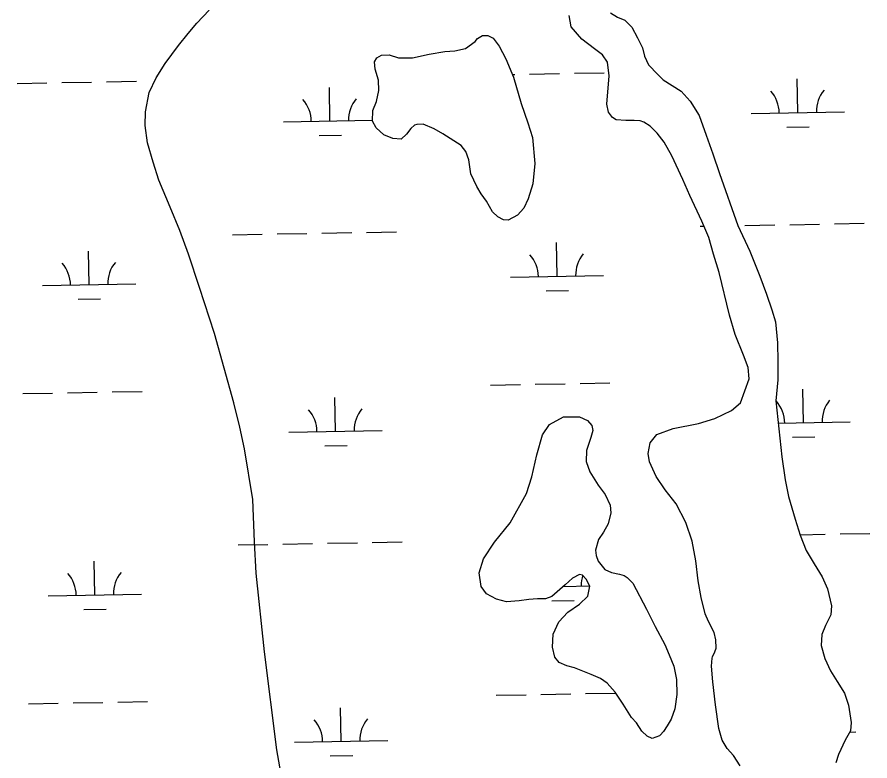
# Model space of a CAD drawing. Extents: x 3925854 to 3964121, y 224593 to 250589.
# Drawn here: x 3936895 to 3937810, y 231003 to 231801 of the extents above; entities that cross this region are included whole.
import ezdxf

# ---------------------------------------------------------------- set-up
doc = ezdxf.new("R2010")
doc.units = 0
doc.layers.add('V-TOPO-SHOR', color=7, linetype='Continuous')
doc.layers.add('V-WETL-SWMP', color=7, linetype='Continuous')

msp = doc.modelspace()

# ---------------------------------------------------------------- linework, layer by layer
at = {"layer": 'V-TOPO-SHOR'}
for points in [[(3937200.566, 230862.998), (3937173.71, 231014.497), (3937160.421, 231119.768), (3937151.645, 231204.103), (3937149.714, 231237.676), (3937147.998, 231283.096), (3937138.987, 231337.612), (3937134.276, 231360.724), (3937127.598, 231386.799), (3937106.96, 231461.274), (3937090.832, 231510.664), (3937079.031, 231546.225), (3937069.783, 231571.713), (3937059.547, 231596.606), (3937047.343, 231625.653), (3937041.047, 231644.816), (3937035.151, 231665.757), (3937032.411, 231684.123), (3937032.827, 231698.934), (3937037, 231719.664), (3937044.326, 231735.256), (3937054.023, 231750.644), (3937068.466, 231770.176), (3937078.751, 231782.999), (3937088.047, 231793.847), (3937101.099, 231808.048)], [(3937616.937, 231609.015), (3937609.248, 231626.427), (3937597.614, 231651.556), (3937589.129, 231666.203), (3937581.824, 231675.903), (3937574.32, 231683.626), (3937567.6, 231687.787), (3937563.451, 231689.178), (3937557.123, 231689.778), (3937548.025, 231689.594), (3937537.742, 231690.396), (3937533.792, 231692.973), (3937529.448, 231698.517), (3937527.679, 231707.022), (3937530.292, 231737.67), (3937528.332, 231752.307), (3937523.202, 231760.028), (3937514.508, 231766.367), (3937501.073, 231776.668), (3937489.623, 231790.132), (3937487.462, 231802.197)], [(3937531.566, 231805.107), (3937539.272, 231800.546), (3937546.981, 231797.374), (3937554.487, 231789.651), (3937560.602, 231778.37), (3937565.927, 231767.485), (3937568.288, 231758.781), (3937572.626, 231749.481), (3937582.303, 231738.789), (3937588.228, 231733.245), (3937597.712, 231727.299), (3937607.594, 231720.959), (3937617.268, 231710.465), (3937626.74, 231695.027), (3937634.427, 231673.857), (3937641.519, 231653.872), (3937648.611, 231632.901), (3937668.313, 231576.908), (3937681.131, 231549.6), (3937691.971, 231522.493), (3937699.065, 231503.5), (3937704.779, 231486.485), (3937708.718, 231473.822), (3937710.665, 231451.276), (3937711.233, 231431.302), (3937711.007, 231411.526), (3937709, 231388.785)], [(3937388.462, 231618.823), (3937381.955, 231632.274), (3937379.602, 231647.501), (3937376.45, 231656.404), (3937371.517, 231662.935), (3937363.814, 231667.887), (3937351.96, 231675.415), (3937342.478, 231680.767), (3937330.819, 231685.526), (3937324.097, 231685.338), (3937321.328, 231684.748), (3937317.566, 231680.996), (3937313.011, 231675.071), (3937307.074, 231669.74), (3937298.374, 231670.148), (3937288.495, 231674.115), (3937280.2, 231681.836), (3937276.455, 231688.76), (3937276.668, 231700.229), (3937280.831, 231709.91), (3937283.022, 231721.77), (3937282.838, 231733.04), (3937279.295, 231744.511), (3937278.515, 231752.619), (3937280.895, 231756.965), (3937286.236, 231759.725), (3937294.342, 231759.912), (3937304.422, 231756.934), (3937319.25, 231756.913), (3937337.245, 231760.647), (3937354.053, 231763.59), (3937364.732, 231764.169), (3937376.202, 231766.922), (3937386.492, 231774.223), (3937388.869, 231777.383), (3937394.409, 231780.934), (3937400.141, 231780.73), (3937405.872, 231777.756), (3937412.384, 231769.443), (3937419.286, 231755.793), (3937427.564, 231736.011), (3937436.029, 231707.925), (3937443.119, 231687.156), (3937448.04, 231671.334), (3937450.573, 231643.454), (3937448.372, 231621.708), (3937443.407, 231605.505), (3937438.847, 231595.623), (3937432.115, 231587.923), (3937422.024, 231582.796), (3937417.083, 231583.198), (3937410.76, 231586.368), (3937405.032, 231591.716), (3937398.524, 231603.19), (3937392.801, 231611.106), (3937388.462, 231618.823)], [(3937670.713, 230997.472), (3937663.608, 231008.556), (3937656.696, 231016.277), (3937651.37, 231025.183), (3937648.023, 231037.648), (3937644.497, 231062.965), (3937641.564, 231087.49), (3937640.003, 231104.5), (3937640.607, 231113.004), (3937641.005, 231114.386), (3937643.782, 231119.92), (3937645.17, 231123.676), (3937644.785, 231132.574), (3937642.819, 231140.488), (3937636.704, 231152.362), (3937633.353, 231160.673), (3937628.827, 231178.081), (3937625.884, 231196.081), (3937623.343, 231217.245), (3937619.415, 231238.411), (3937612.519, 231258.393), (3937602.064, 231278.38), (3937590.417, 231293.424), (3937580.746, 231307.873), (3937573.648, 231323.507), (3937572.077, 231332.408), (3937574.07, 231343.875), (3937581.4, 231352.964), (3937598.81, 231359.466), (3937625.911, 231364.768), (3937643.518, 231370.085), (3937661.327, 231378.566), (3937671.227, 231386.662), (3937680.556, 231412.554), (3937679.384, 231424.619), (3937674.459, 231438.075), (3937665.39, 231460.037), (3937659.287, 231480.81), (3937648.074, 231526.706), (3937642.168, 231546.291), (3937637.05, 231564.295), (3937629.755, 231581.707), (3937616.937, 231609.015)], [(3937709, 231388.785), (3937715.644, 231328.857), (3937718.974, 231304.33), (3937722.511, 231286.328), (3937729.597, 231261.996), (3937735.311, 231244.782), (3937741.418, 231228.558), (3937750.3, 231214.308), (3937758.785, 231200.257), (3937764.503, 231187.197), (3937768.829, 231168.996), (3937768.026, 231159.309), (3937762.474, 231147.844), (3937758.308, 231138.358), (3937757.501, 231126.693), (3937761.437, 231112.449), (3937767.551, 231099.389), (3937774.854, 231087.908), (3937782.747, 231075.439), (3937787.08, 231062.58), (3937789.825, 231043.986), (3937789.022, 231034.891), (3937783.472, 231025.208), (3937776.134, 231009.594), (3937773.551, 231000.896)], [(3937555.677, 231193.404), (3937570.474, 231165.5), (3937579.743, 231146.898), (3937589.803, 231127.704), (3937594.732, 231116.623), (3937599.662, 231104.554), (3937602.609, 231090.111), (3937602.982, 231073.895), (3937600.786, 231058.474), (3937596.618, 231047.404), (3937592.457, 231040.292), (3937588.494, 231034.363), (3937584.928, 231030.412), (3937584.138, 231029.82), (3937576.222, 231026.865), (3937570.885, 231029.441), (3937565.356, 231034.789), (3937559.435, 231043.499), (3937554.104, 231049.438), (3937545.224, 231063.688), (3937536.538, 231076.357), (3937528.246, 231086.058), (3937520.935, 231091.209), (3937511.053, 231095.573), (3937493.065, 231102.518), (3937484.763, 231104.902), (3937476.659, 231108.275), (3937471.922, 231114.214), (3937469.563, 231124.698), (3937470.371, 231138.54), (3937476.321, 231151.783), (3937486.024, 231162.25), (3937498.298, 231170.739), (3937507.405, 231179.625), (3937509.398, 231190.301), (3937505.452, 231197.822), (3937501.7, 231201.979), (3937498.341, 231202.776), (3937491.017, 231198.829), (3937482.899, 231191.721), (3937468.645, 231179.281), (3937462.116, 231176.717), (3937453.414, 231176.729), (3937443.919, 231175.951), (3937433.634, 231174.382), (3937420.185, 231173.412), (3937409.511, 231176.195), (3937398.642, 231181.944), (3937392.916, 231189.664), (3937390.958, 231204.498), (3937395.329, 231219.522), (3937407.217, 231237.504), (3937424.056, 231258.246), (3937441.697, 231289.666), (3937447.258, 231307.457), (3937452.826, 231331.181), (3937458.788, 231352.333), (3937466.12, 231363.597), (3937481.16, 231371.881), (3937498.562, 231371.66), (3937507.061, 231367.693), (3937511.602, 231362.546), (3937512.585, 231357.205), (3937510.596, 231349.693), (3937505.833, 231335.658), (3937505.62, 231323.993), (3937509.56, 231312.714), (3937518.637, 231298.661), (3937525.942, 231288.566), (3937531.463, 231276.891), (3937532.047, 231268.783), (3937529.262, 231257.117), (3937524.306, 231248.026), (3937518.956, 231240.322), (3937515.778, 231228.658), (3937516.165, 231222.924), (3937518.332, 231216.987), (3937525.44, 231208.078), (3937532.754, 231204.906), (3937541.451, 231203.114), (3937546.393, 231201.723), (3937549.555, 231199.544), (3937555.677, 231193.404)]]:
    msp.add_lwpolyline(points, dxfattribs=at)
at = {"layer": 'V-WETL-SWMP'}
for p, q in [((3937489.622, 231790.131), (3937487.462, 231802.197)), ((3937539.273, 231800.547), (3937546.981, 231797.373)), ((3937546.981, 231797.373), (3937554.486, 231789.65)), ((3937501.074, 231776.669), (3937489.622, 231790.131)), ((3937554.486, 231789.65), (3937560.602, 231778.37)), ((3937376.202, 231766.921), (3937386.492, 231774.223)), ((3937386.492, 231774.223), (3937388.869, 231777.383)), ((3937388.869, 231777.383), (3937394.409, 231780.935)), ((3937394.409, 231780.935), (3937400.142, 231780.729)), ((3937400.142, 231780.729), (3937405.872, 231777.756)), ((3937405.872, 231777.756), (3937412.385, 231769.444)), ((3937514.508, 231766.367), (3937501.074, 231776.669)), ((3937560.602, 231778.37), (3937565.927, 231767.486)), ((3937354.054, 231763.59), (3937364.731, 231764.169)), ((3937364.731, 231764.169), (3937376.202, 231766.921)), ((3937412.385, 231769.444), (3937419.287, 231755.793)), ((3937523.201, 231760.028), (3937514.508, 231766.367)), ((3937565.927, 231767.486), (3937568.288, 231758.782)), ((3937278.515, 231752.618), (3937280.894, 231756.964)), ((3937280.894, 231756.964), (3937286.235, 231759.725)), ((3937286.235, 231759.725), (3937294.342, 231759.912)), ((3937294.342, 231759.912), (3937304.421, 231756.933)), ((3937304.421, 231756.933), (3937319.249, 231756.913)), ((3937319.249, 231756.913), (3937337.245, 231760.646)), ((3937337.245, 231760.646), (3937354.054, 231763.59)), ((3937419.287, 231755.793), (3937427.565, 231736.011)), ((3937528.332, 231752.308), (3937523.201, 231760.028)), ((3937568.288, 231758.782), (3937572.627, 231749.481)), ((3937279.296, 231744.511), (3937278.515, 231752.618)), ((3937530.291, 231737.671), (3937528.332, 231752.308)), ((3937572.627, 231749.481), (3937582.303, 231738.789)), ((3937282.839, 231733.039), (3937279.296, 231744.511)), ((3937426.309, 231739.011), (3937428.965, 231739.06)), ((3937444.962, 231739.351), (3937476.957, 231739.932)), ((3937492.955, 231740.223), (3937524.949, 231740.805)), ((3937527.679, 231707.022), (3937530.291, 231737.671)), ((3937582.303, 231738.789), (3937588.228, 231733.244)), ((3936895.145, 231729.353), (3936927.14, 231729.935)), ((3936943.137, 231730.226), (3936975.132, 231730.808)), ((3936991.13, 231731.099), (3937023.124, 231731.68)), ((3937283.022, 231721.769), (3937282.839, 231733.039)), ((3937427.565, 231736.011), (3937436.029, 231707.926)), ((3937588.228, 231733.244), (3937597.713, 231727.299)), ((3937597.713, 231727.299), (3937607.593, 231720.958)), ((3937732.603, 231698.143), (3937731.949, 231734.137)), ((3937230.778, 231689.018), (3937230.124, 231725.012)), ((3937280.832, 231709.91), (3937283.022, 231721.769)), ((3937607.593, 231720.958), (3937617.269, 231710.464)), ((3937276.667, 231700.228), (3937280.832, 231709.91)), ((3937617.269, 231710.464), (3937626.741, 231695.026)), ((3937276.454, 231688.761), (3937276.667, 231700.228)), ((3937436.029, 231707.926), (3937443.119, 231687.157)), ((3937529.448, 231698.516), (3937527.679, 231707.022)), ((3937533.791, 231692.973), (3937529.448, 231698.516)), ((3937537.743, 231690.397), (3937533.791, 231692.973)), ((3937626.741, 231695.026), (3937634.426, 231673.856)), ((3937682.611, 231697.234), (3937782.595, 231699.052)), ((3937180.786, 231688.109), (3937276.474, 231689.849)), ((3937280.201, 231681.836), (3937276.454, 231688.761)), ((3937288.495, 231674.115), (3937280.201, 231681.836)), ((3937321.328, 231684.748), (3937317.567, 231680.996)), ((3937324.097, 231685.337), (3937321.328, 231684.748)), ((3937330.819, 231685.526), (3937324.097, 231685.337)), ((3937342.478, 231680.766), (3937330.819, 231685.526)), ((3937443.119, 231687.157), (3937448.041, 231671.334)), ((3937548.026, 231689.593), (3937537.743, 231690.397)), ((3937557.123, 231689.778), (3937548.026, 231689.593)), ((3937563.45, 231689.177), (3937557.123, 231689.778)), ((3937567.601, 231687.787), (3937563.45, 231689.177)), ((3937574.32, 231683.625), (3937567.601, 231687.787)), ((3937581.824, 231675.903), (3937574.32, 231683.625)), ((3937720.886, 231682.497), (3937744.882, 231682.933)), ((3937219.061, 231673.372), (3937243.057, 231673.808)), ((3937298.375, 231670.148), (3937288.495, 231674.115)), ((3937313.012, 231675.071), (3937307.074, 231669.741)), ((3937317.567, 231680.996), (3937313.012, 231675.071)), ((3937351.961, 231675.415), (3937342.478, 231680.766)), ((3937363.813, 231667.887), (3937351.961, 231675.415)), ((3937589.129, 231666.203), (3937581.824, 231675.903)), ((3937634.426, 231673.856), (3937641.519, 231653.873)), ((3937307.074, 231669.741), (3937298.375, 231670.148)), ((3937371.517, 231662.934), (3937363.813, 231667.887)), ((3937448.041, 231671.334), (3937450.574, 231643.454)), ((3937597.613, 231651.557), (3937589.129, 231666.203)), ((3937376.451, 231656.403), (3937371.517, 231662.934)), ((3937379.603, 231647.502), (3937376.451, 231656.403)), ((3937381.955, 231632.275), (3937379.603, 231647.502)), ((3937609.248, 231626.427), (3937597.613, 231651.557)), ((3937641.519, 231653.873), (3937648.61, 231632.901)), ((3937450.574, 231643.454), (3937448.371, 231621.709)), ((3937388.462, 231618.823), (3937381.955, 231632.275)), ((3937648.61, 231632.901), (3937668.312, 231576.909)), ((3937392.801, 231611.106), (3937388.462, 231618.823)), ((3937448.371, 231621.709), (3937443.407, 231605.504)), ((3937616.937, 231609.014), (3937609.248, 231626.427)), ((3937398.524, 231603.191), (3937392.801, 231611.106)), ((3937629.756, 231581.706), (3937616.937, 231609.014)), ((3937405.033, 231591.715), (3937398.524, 231603.191)), ((3937443.407, 231605.504), (3937438.847, 231595.624)), ((3937410.76, 231586.369), (3937405.033, 231591.715)), ((3937438.847, 231595.624), (3937432.114, 231587.923)), ((3937417.082, 231583.198), (3937410.76, 231586.369)), ((3937422.025, 231582.796), (3937417.082, 231583.198)), ((3937432.114, 231587.923), (3937422.025, 231582.796)), ((3937637.05, 231564.294), (3937629.756, 231581.706)), ((3937627.96, 231576.15), (3937632.052, 231576.224)), ((3937668.312, 231576.909), (3937681.131, 231549.601)), ((3937675.952, 231577.022), (3937707.947, 231577.604)), ((3937723.944, 231577.895), (3937755.939, 231578.477)), ((3937771.936, 231578.768), (3937803.931, 231579.349)), ((3937126.135, 231567.025), (3937158.129, 231567.607)), ((3937174.127, 231567.897), (3937206.121, 231568.479)), ((3937222.119, 231568.77), (3937254.114, 231569.352)), ((3937270.111, 231569.643), (3937302.106, 231570.225)), ((3937642.168, 231546.291), (3937637.05, 231564.294)), ((3937474.316, 231522.605), (3937473.661, 231558.6)), ((3936972.491, 231513.481), (3936971.836, 231549.475)), ((3937648.075, 231526.705), (3937642.168, 231546.291)), ((3937681.131, 231549.601), (3937691.972, 231522.494)), ((3937659.287, 231480.81), (3937648.075, 231526.705)), ((3937424.324, 231521.696), (3937524.308, 231523.514)), ((3937691.972, 231522.494), (3937699.066, 231503.5)), ((3936922.499, 231512.572), (3937022.482, 231514.39)), ((3937462.598, 231506.959), (3937486.594, 231507.395)), ((3937699.066, 231503.5), (3937704.779, 231486.485)), ((3936960.773, 231497.834), (3936984.769, 231498.27)), ((3937665.39, 231460.037), (3937659.287, 231480.81)), ((3937704.779, 231486.485), (3937708.717, 231473.823)), ((3937708.717, 231473.823), (3937710.665, 231451.276)), ((3937674.458, 231438.074), (3937665.39, 231460.037)), ((3937710.665, 231451.276), (3937711.232, 231431.302)), ((3937679.384, 231424.62), (3937674.458, 231438.074)), ((3937711.232, 231431.302), (3937711.008, 231411.526)), ((3937680.555, 231412.555), (3937679.384, 231424.62)), ((3937451.011, 231406.731), (3937483.005, 231407.312)), ((3937499.003, 231407.603), (3937530.997, 231408.185)), ((3937671.226, 231386.661), (3937680.555, 231412.555)), ((3937711.008, 231411.526), (3937709, 231388.786)), ((3936949.185, 231397.606), (3936981.18, 231398.188)), ((3936997.178, 231398.479), (3937029.172, 231399.06)), ((3937403.018, 231405.858), (3937435.013, 231406.44)), ((3937738.651, 231365.523), (3937737.997, 231401.517)), ((3936901.193, 231396.733), (3936933.188, 231397.315)), ((3937236.826, 231356.398), (3937236.172, 231392.392)), ((3937661.327, 231378.566), (3937671.226, 231386.661)), ((3937709, 231388.786), (3937715.645, 231328.857)), ((3937466.119, 231363.596), (3937481.16, 231371.882)), ((3937481.16, 231371.882), (3937498.562, 231371.661)), ((3937498.562, 231371.661), (3937507.061, 231367.694)), ((3937643.518, 231370.086), (3937661.327, 231378.566)), ((3937458.787, 231352.333), (3937466.119, 231363.596)), ((3937507.061, 231367.694), (3937511.602, 231362.547)), ((3937511.602, 231362.547), (3937512.584, 231357.206)), ((3937598.81, 231359.466), (3937625.91, 231364.769)), ((3937625.91, 231364.769), (3937643.518, 231370.086)), ((3937711.634, 231365.032), (3937788.643, 231366.432)), ((3937186.834, 231355.489), (3937286.818, 231357.307)), ((3937452.827, 231331.181), (3937458.787, 231352.333)), ((3937512.584, 231357.206), (3937510.597, 231349.694)), ((3937574.07, 231343.875), (3937581.399, 231352.963)), ((3937581.399, 231352.963), (3937598.81, 231359.466)), ((3937510.597, 231349.694), (3937505.832, 231335.659)), ((3937572.077, 231332.408), (3937574.07, 231343.875)), ((3937726.934, 231349.877), (3937750.93, 231350.313)), ((3937225.109, 231340.752), (3937249.105, 231341.188)), ((3937505.832, 231335.659), (3937505.619, 231323.992)), ((3937447.258, 231307.457), (3937452.827, 231331.181)), ((3937573.647, 231323.507), (3937572.077, 231332.408)), ((3937715.645, 231328.857), (3937718.975, 231304.33)), ((3937505.619, 231323.992), (3937509.559, 231312.714)), ((3937580.746, 231307.874), (3937573.647, 231323.507)), ((3937441.697, 231289.666), (3937447.258, 231307.457)), ((3937509.559, 231312.714), (3937518.637, 231298.661)), ((3937590.417, 231293.425), (3937580.746, 231307.874)), ((3937518.637, 231298.661), (3937525.941, 231288.566)), ((3937718.975, 231304.33), (3937722.511, 231286.329)), ((3937424.055, 231258.245), (3937441.697, 231289.666)), ((3937525.941, 231288.566), (3937531.463, 231276.891)), ((3937602.065, 231278.38), (3937590.417, 231293.425)), ((3937722.511, 231286.329), (3937729.598, 231261.996)), ((3937531.463, 231276.891), (3937532.046, 231268.782)), ((3937612.52, 231258.393), (3937602.065, 231278.38)), ((3937532.046, 231268.782), (3937529.262, 231257.118)), ((3937729.598, 231261.996), (3937735.31, 231244.783)), ((3937407.218, 231237.503), (3937424.055, 231258.245)), ((3937529.262, 231257.118), (3937524.306, 231248.027)), ((3937619.415, 231238.41), (3937612.52, 231258.393)), ((3937524.306, 231248.027), (3937518.956, 231240.322)), ((3937735.116, 231245.368), (3937761.987, 231245.857)), ((3937735.31, 231244.783), (3937741.419, 231228.559)), ((3937777.984, 231246.147), (3937809.979, 231246.729)), ((3937132.183, 231234.405), (3937164.177, 231234.987)), ((3937180.175, 231235.277), (3937212.17, 231235.859)), ((3937228.167, 231236.15), (3937260.162, 231236.732)), ((3937276.159, 231237.023), (3937308.154, 231237.605)), ((3937395.329, 231219.522), (3937407.218, 231237.503)), ((3937518.956, 231240.322), (3937515.777, 231228.658)), ((3937623.342, 231217.244), (3937619.415, 231238.41)), ((3937515.777, 231228.658), (3937516.164, 231222.923)), ((3937741.419, 231228.559), (3937750.3, 231214.308)), ((3936978.539, 231180.861), (3936977.884, 231216.855)), ((3937390.959, 231204.499), (3937395.329, 231219.522)), ((3937516.164, 231222.923), (3937518.332, 231216.987)), ((3937518.332, 231216.987), (3937525.44, 231208.079)), ((3937625.885, 231196.081), (3937623.342, 231217.244)), ((3937525.44, 231208.079), (3937532.753, 231204.905)), ((3937750.3, 231214.308), (3937758.785, 231200.256)), ((3937392.917, 231189.664), (3937390.959, 231204.499)), ((3937491.017, 231198.829), (3937482.9, 231191.721)), ((3937498.34, 231202.775), (3937491.017, 231198.829)), ((3937501.7, 231201.979), (3937498.34, 231202.775)), ((3937505.452, 231197.822), (3937501.7, 231201.979)), ((3937509.398, 231190.301), (3937505.452, 231197.822)), ((3937532.753, 231204.905), (3937541.452, 231203.114)), ((3937541.452, 231203.114), (3937546.394, 231201.723)), ((3937546.394, 231201.723), (3937549.555, 231199.543)), ((3937549.555, 231199.543), (3937555.677, 231193.405)), ((3937758.785, 231200.256), (3937764.503, 231187.197)), ((3937398.642, 231181.944), (3937392.917, 231189.664)), ((3937482.9, 231191.721), (3937468.645, 231179.281)), ((3937480.923, 231189.996), (3937509.288, 231190.511)), ((3937507.406, 231179.625), (3937509.398, 231190.301)), ((3937555.677, 231193.405), (3937570.473, 231165.501)), ((3937628.828, 231178.081), (3937625.885, 231196.081)), ((3936928.547, 231179.952), (3937028.531, 231181.77)), ((3937409.511, 231176.195), (3937398.642, 231181.944)), ((3937468.645, 231179.281), (3937462.115, 231176.718)), ((3937498.297, 231170.738), (3937507.406, 231179.625)), ((3937764.503, 231187.197), (3937768.829, 231168.997)), ((3937420.186, 231173.412), (3937409.511, 231176.195)), ((3937433.635, 231174.383), (3937420.186, 231173.412)), ((3937443.92, 231175.951), (3937433.635, 231174.383)), ((3937453.414, 231176.73), (3937443.92, 231175.951)), ((3937462.115, 231176.718), (3937453.414, 231176.73)), ((3937468.646, 231174.339), (3937492.642, 231174.775)), ((3937486.025, 231162.25), (3937498.297, 231170.738)), ((3937633.353, 231160.672), (3937628.828, 231178.081)), ((3936966.821, 231165.214), (3936990.817, 231165.65)), ((3937476.321, 231151.782), (3937486.025, 231162.25)), ((3937570.473, 231165.501), (3937579.743, 231146.899)), ((3937636.704, 231152.362), (3937633.353, 231160.672)), ((3937768.829, 231168.997), (3937768.026, 231159.308)), ((3937470.371, 231138.54), (3937476.321, 231151.782)), ((3937642.819, 231140.488), (3937636.704, 231152.362)), ((3937768.026, 231159.308), (3937762.473, 231147.845)), ((3937579.743, 231146.899), (3937589.803, 231127.704)), ((3937762.473, 231147.845), (3937758.308, 231138.358)), ((3937469.562, 231124.698), (3937470.371, 231138.54)), ((3937644.786, 231132.575), (3937642.819, 231140.488)), ((3937758.308, 231138.358), (3937757.501, 231126.692)), ((3937471.921, 231114.214), (3937469.562, 231124.698)), ((3937589.803, 231127.704), (3937594.732, 231116.623)), ((3937643.781, 231119.92), (3937645.17, 231123.676)), ((3937645.17, 231123.676), (3937644.786, 231132.575)), ((3937757.501, 231126.692), (3937761.438, 231112.448)), ((3937594.732, 231116.623), (3937599.661, 231104.553)), ((3937640.608, 231113.003), (3937641.005, 231114.386)), ((3937641.005, 231114.386), (3937643.781, 231119.92)), ((3937476.659, 231108.275), (3937471.921, 231114.214)), ((3937484.763, 231104.902), (3937476.659, 231108.275)), ((3937640.003, 231104.5), (3937640.608, 231113.003)), ((3937761.438, 231112.448), (3937767.551, 231099.388)), ((3937493.066, 231102.518), (3937484.763, 231104.902)), ((3937511.053, 231095.573), (3937493.066, 231102.518)), ((3937599.661, 231104.553), (3937602.608, 231090.112)), ((3937641.563, 231087.49), (3937640.003, 231104.5)), ((3937767.551, 231099.388), (3937774.853, 231087.908)), ((3937520.935, 231091.209), (3937511.053, 231095.573)), ((3937528.245, 231086.058), (3937520.935, 231091.209)), ((3937602.608, 231090.112), (3937602.982, 231073.896)), ((3937644.497, 231062.964), (3937641.563, 231087.49)), ((3937774.853, 231087.908), (3937782.747, 231075.439)), ((3937536.538, 231076.356), (3937528.245, 231086.058)), ((3937409.067, 231073.238), (3937441.061, 231073.82)), ((3937457.059, 231074.111), (3937489.053, 231074.692)), ((3937505.051, 231074.983), (3937537.045, 231075.565)), ((3937545.223, 231063.688), (3937536.538, 231076.356)), ((3937602.982, 231073.896), (3937600.786, 231058.473)), ((3937782.747, 231075.439), (3937787.081, 231062.579)), ((3936907.241, 231064.113), (3936939.236, 231064.695)), ((3936955.234, 231064.986), (3936987.228, 231065.568)), ((3937003.226, 231065.859), (3937035.22, 231066.44)), ((3937242.874, 231023.778), (3937242.22, 231059.772)), ((3937554.103, 231049.438), (3937545.223, 231063.688)), ((3937648.023, 231037.647), (3937644.497, 231062.964)), ((3937787.081, 231062.579), (3937789.825, 231043.986)), ((3937600.786, 231058.473), (3937596.619, 231047.404)), ((3937559.435, 231043.498), (3937554.103, 231049.438)), ((3937565.356, 231034.789), (3937559.435, 231043.498)), ((3937596.619, 231047.404), (3937592.456, 231040.291)), ((3937789.825, 231043.986), (3937789.022, 231034.89)), ((3937570.886, 231029.442), (3937565.356, 231034.789)), ((3937588.493, 231034.363), (3937584.929, 231030.412)), ((3937592.456, 231040.291), (3937588.493, 231034.363)), ((3937651.369, 231025.183), (3937648.023, 231037.647)), ((3937789.022, 231034.89), (3937783.472, 231025.207)), ((3937788.338, 231033.697), (3937794.691, 231033.812)), ((3937192.883, 231022.869), (3937292.866, 231024.687)), ((3937576.223, 231026.864), (3937570.886, 231029.442)), ((3937584.137, 231029.82), (3937576.223, 231026.864)), ((3937584.929, 231030.412), (3937584.137, 231029.82)), ((3937656.696, 231016.277), (3937651.369, 231025.183)), ((3937783.472, 231025.207), (3937776.134, 231009.594)), ((3937663.608, 231008.555), (3937656.696, 231016.277)), ((3937231.157, 231008.132), (3937255.153, 231008.568)), ((3937670.713, 230997.472), (3937663.608, 231008.555)), ((3937776.134, 231009.594), (3937773.552, 231000.896))]:
    msp.add_line(p, q, dxfattribs=at)
for centre, start, end in [((3937677.361, 231697.614), 0.269879, 41.813537), ((3937787.828, 231699.622), 140.269876, 181.813534), ((3937175.536, 231688.489), 0.269879, 41.813537), ((3937286.003, 231690.497), 140.269876, 181.813534), ((3937419.073, 231522.076), 0.269879, 41.813537), ((3937529.541, 231524.085), 140.269876, 181.813534), ((3936917.248, 231512.951), 0.269879, 41.813537), ((3937027.716, 231514.96), 140.269876, 181.813534), ((3937793.876, 231367.002), 140.269876, 181.813534), ((3937292.051, 231357.877), 140.269876, 181.813534), ((3937683.409, 231364.994), 0.269879, 41.813537), ((3937181.584, 231355.869), 0.269879, 41.813537), ((3936923.296, 231180.331), 0.269879, 41.813537), ((3937033.764, 231182.34), 140.269876, 181.813534), ((3937535.589, 231191.464), 162.991186, 181.813534), ((3937187.632, 231023.249), 0.269879, 41.813537), ((3937298.099, 231025.257), 140.269876, 181.813534)]:
    msp.add_arc(centre, 35.246, start, end, dxfattribs=at)

doc.saveas('drawing.dxf')
